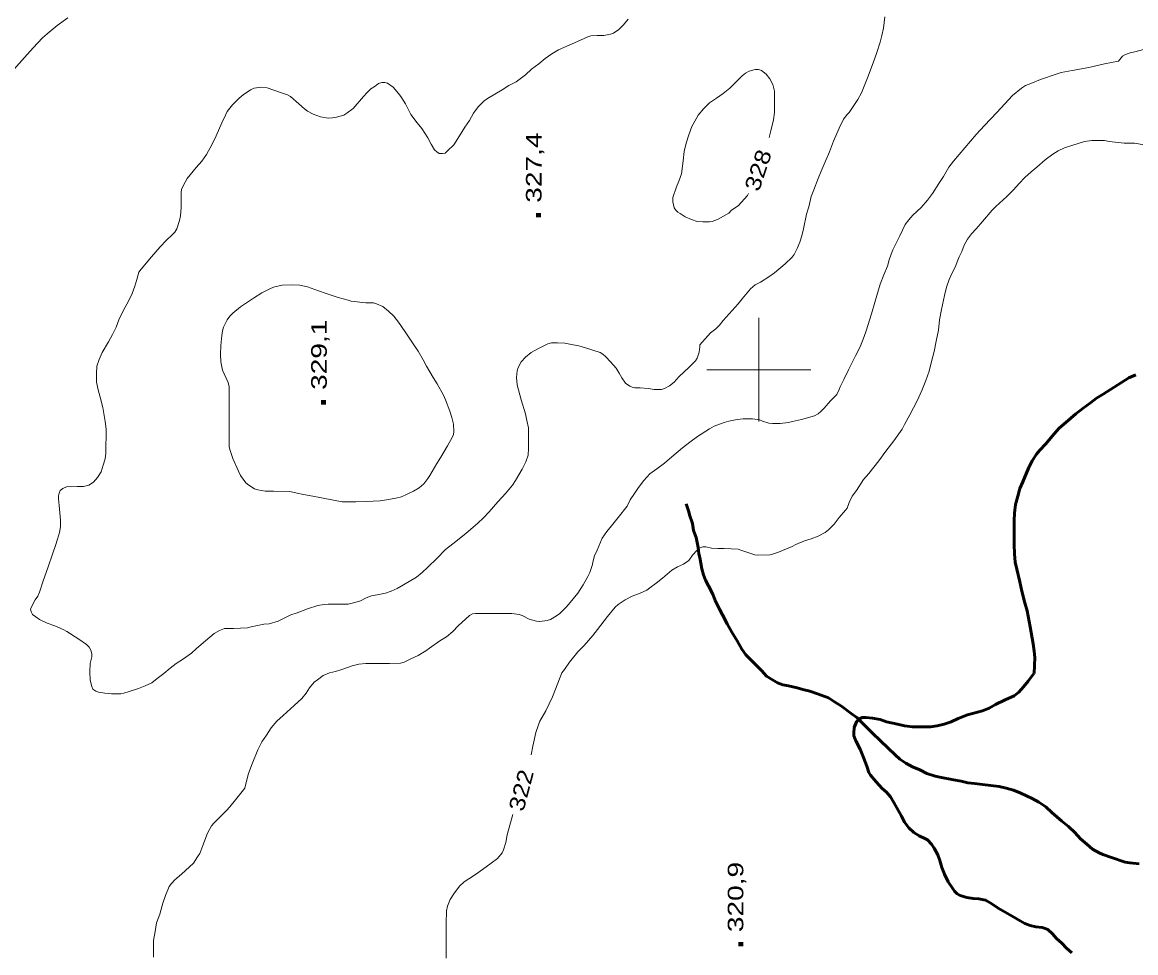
# Model space of a CAD drawing. Extents: x 240591 to 242335, y 5323482 to 5326937.
# Drawn here: x 241658 to 241872.6, y 5326087.5 to 5326267 of the extents above; entities that cross this region are included whole.
import ezdxf

# ---------------------------------------------------------------- set-up
doc = ezdxf.new("R2010")
doc.units = 0
doc.header["$LTSCALE"] = 1.2
doc.linetypes.add('DASH_DOUBLE_DOT', pattern=[9.2, 5, -1.2, 0.3, -1.2, 0.3, -1.2])
doc.linetypes.add('LONG_DASHED', pattern=[7.5, 6, -1.5])
for name, color, linetype, lineweight in [('1', 7, 'Continuous', 53), ('2', 7, 'Continuous', 13), ('3', 7, 'Continuous', 140), ('4', 7, 'DASH_DOUBLE_DOT', 53), ('61', 7, 'Continuous', 13)]:
    doc.layers.add(name, color=color, linetype=linetype, lineweight=lineweight)

msp = doc.modelspace()

# ---------------------------------------------------------------- linework, layer by layer
at = {"layer": '1', "linetype": 'LONG_DASHED'}
msp.add_lwpolyline([(241853.1, 5326141.4), (241853.2, 5326144.5), (241853.1, 5326145.7), (241852.9, 5326147.1), (241852.3, 5326150.4), (241851.7, 5326153.5), (241851.3, 5326155), (241850.7, 5326157.3), (241850.3, 5326159.1), (241849.7, 5326161.5), (241849.4, 5326162.9), (241849.3, 5326164.5), (241849.2, 5326166.3), (241849.2, 5326168), (241849.2, 5326170.9), (241849.3, 5326172.3), (241849.5, 5326174), (241849.9, 5326175.6), (241850.3, 5326177.1), (241850.9, 5326178.4), (241852, 5326181), (241852.7, 5326182.4), (241853.5, 5326183.7), (241854.1, 5326184.4), (241855.3, 5326185.7), (241856.9, 5326187.6), (241857.9, 5326188.7), (241859.2, 5326189.8), (241861.1, 5326191.5), (241862.5, 5326192.6), (241863.9, 5326193.6), (241865.1, 5326194.5), (241866.4, 5326195.3), (241869.2, 5326197.1), (241871.3, 5326198.4), (241872.7, 5326199)], dxfattribs=at)
at = {"layer": '1'}
for points in [[(241827.5, 5326113.9), (241826, 5326116.5), (241825.4, 5326117.6), (241824.6, 5326118.5), (241823.8, 5326119.2), (241822.6, 5326120.5), (241821.5, 5326121.8), (241821.2, 5326122.3), (241820.8, 5326123.5), (241820.2, 5326125.2), (241819.5, 5326126.8), (241818.7, 5326128.4), (241818.3, 5326129.4), (241818.3, 5326129.9), (241818.4, 5326131), (241818.8, 5326132.1), (241819.3, 5326132.6), (241819.9, 5326132.9), (241820.7, 5326132.9), (241821.9, 5326132.8), (241823.4, 5326132.5), (241824.6, 5326132.1), (241826.7, 5326131.6), (241828.1, 5326131.3), (241829.6, 5326131.1), (241831.2, 5326131.1), (241833.1, 5326131.1), (241834.4, 5326131.3), (241835.7, 5326131.6), (241837.1, 5326132.1), (241838.4, 5326132.7), (241840.2, 5326133.4), (241841.2, 5326133.7), (241843.1, 5326134.2), (241844.4, 5326134.7), (241845.6, 5326135.4), (241847.5, 5326136.3), (241849.2, 5326137.1), (241850.1, 5326137.8), (241851, 5326138.8), (241851.9, 5326139.9), (241853, 5326141.4), (241853.1, 5326141.4)], [(241860.3, 5326087.5), (241859.3, 5326088.4), (241858.4, 5326089.4), (241857.4, 5326090.3), (241856.6, 5326091.2), (241855.7, 5326092), (241855.2, 5326092.2), (241854.6, 5326092.4), (241853.4, 5326092.5), (241852.3, 5326092.8), (241851.3, 5326093.2), (241850.4, 5326093.7), (241848.8, 5326094.6), (241846.1, 5326096.1), (241844.7, 5326097.1), (241843.7, 5326097.7), (241842.4, 5326097.9), (241841.3, 5326098), (241840.1, 5326098.2), (241838.8, 5326098.6), (241838.2, 5326098.9), (241837.7, 5326099.4), (241837.3, 5326100), (241836.5, 5326101.2), (241835.8, 5326102.7), (241835.3, 5326104), (241834.9, 5326105.3), (241834.5, 5326106.4), (241833.8, 5326107.7), (241833.3, 5326108.5), (241832.5, 5326109.3), (241832.1, 5326109.5), (241830.9, 5326110.1), (241829.9, 5326110.7), (241828.9, 5326111.6), (241828.1, 5326112.7), (241827.5, 5326113.9)]]:
    msp.add_lwpolyline(points, dxfattribs=at)
at = {"layer": '2', "linetype": 'LONG_DASHED'}
msp.add_line((241797.8, 5326233.6), (241798, 5326234), dxfattribs=at)
for points in [[(241666.8, 5326267.9), (241664.7, 5326266.4), (241662.8, 5326264.8), (241661.9, 5326264), (241660.1, 5326262.1), (241658.4, 5326260.2), (241656.4, 5326257.9)], [(241774.8, 5326267.6), (241773.9, 5326266.5), (241773, 5326265.6), (241772, 5326264.9), (241771.4, 5326264.7), (241770.1, 5326264.5), (241768.8, 5326264.5), (241767.6, 5326264.4), (241767, 5326264.2)], [(241817.4, 5326249.6), (241819.1, 5326252.1), (241819.8, 5326253.4), (241820.3, 5326254.7), (241821.1, 5326256.6), (241822.1, 5326259.4), (241822.7, 5326261), (241823.4, 5326263.2), (241823.7, 5326264.5), (241824, 5326265.9), (241824.3, 5326268.1)], [(241767, 5326264.2), (241765.6, 5326263.6), (241763.4, 5326262.6), (241761.4, 5326261.7), (241760.1, 5326260.9), (241758.8, 5326260), (241757.6, 5326259), (241756.2, 5326258), (241755, 5326256.9), (241753.2, 5326255.5), (241751.8, 5326254.8), (241750.5, 5326254), (241747.7, 5326252.3), (241747, 5326251.8), (241745.9, 5326250.7), (241745, 5326249.5), (241744.2, 5326248.1), (241743.3, 5326246.8), (241742.3, 5326245.1), (241741.2, 5326243.4), (241740, 5326242.2), (241739.5, 5326241.8), (241739, 5326241.7), (241738.4, 5326241.7), (241737.9, 5326242), (241737.5, 5326242.4), (241736.8, 5326243.5), (241736.2, 5326244.7), (241735, 5326246.5), (241734.1, 5326247.6), (241732.9, 5326249.2), (241732.6, 5326249.9), (241731.9, 5326251.3), (241731, 5326252.7), (241730.5, 5326253.3), (241729.5, 5326254.5), (241728.4, 5326255.3), (241727.9, 5326255.4), (241727.3, 5326255.4), (241726.7, 5326255.2), (241726, 5326254.7), (241725.2, 5326254.2), (241724.5, 5326253.5), (241723.8, 5326252.7), (241721.8, 5326250.4), (241720.6, 5326249.5), (241720, 5326249.1), (241718.6, 5326248.7), (241717.8, 5326248.6), (241717, 5326248.5), (241715.5, 5326248.8), (241714.1, 5326249.3), (241713, 5326249.9), (241712.4, 5326250.3), (241711.3, 5326251.3), (241709.7, 5326252.7), (241709.1, 5326253), (241707.8, 5326253.5), (241705.2, 5326254.4), (241704, 5326254.5), (241702.7, 5326254.3), (241702, 5326254), (241700.6, 5326253), (241699.8, 5326252.4), (241698.5, 5326251.1), (241697.5, 5326249.8), (241697.2, 5326249.1), (241696.5, 5326247.6), (241695.4, 5326245.1), (241694.6, 5326243.5), (241693.5, 5326241.5), (241692.6, 5326240.2), (241691.5, 5326239), (241689.8, 5326236.9), (241689.4, 5326236.2), (241688.7, 5326234.8), (241688.6, 5326234.1), (241688.6, 5326233.4), (241688.6, 5326231.3), (241688.5, 5326229.7), (241688.3, 5326228.8), (241687.8, 5326227.2), (241687.4, 5326226.5), (241686.9, 5326226), (241685.8, 5326225), (241684.6, 5326223.7), (241682.9, 5326221.8), (241680.9, 5326219.4), (241680.5, 5326218.8), (241680.1, 5326217.4), (241679.7, 5326216.1), (241679.2, 5326214.7), (241678.4, 5326213.1), (241677.6, 5326211.6), (241676.6, 5326209.6), (241676.1, 5326208.2), (241675.4, 5326206.8), (241674.6, 5326205.4), (241673.4, 5326203.3), (241672.8, 5326202), (241672.4, 5326200.7)], [(241869.3, 5326259.5), (241870.1, 5326260.5), (241870.7, 5326260.8), (241871.6, 5326261.1), (241872.5, 5326261.3), (241875.1, 5326262)], [(241836.6, 5326239.1), (241837.5, 5326240.2), (241839.7, 5326242.8), (241841.9, 5326245.4), (241843.5, 5326247.1), (241845.9, 5326249.6), (241847.4, 5326251.3), (241848.9, 5326252.9), (241850.6, 5326254.3), (241851.4, 5326254.8), (241852.4, 5326255.2), (241854.3, 5326256), (241857.3, 5326257), (241858.3, 5326257.3), (241860.4, 5326257.7), (241863.6, 5326258.3), (241866.6, 5326259), (241869.3, 5326259.5), (241869.3, 5326259.5)], [(241802, 5326244.8), (241802.3, 5326246.1), (241802.8, 5326248.2), (241803, 5326249.6), (241803, 5326251), (241803, 5326253.7), (241802.7, 5326255), (241802.1, 5326256.1), (241801.4, 5326257), (241800.5, 5326257.7), (241799.9, 5326257.9), (241799.3, 5326257.9), (241798.1, 5326257.6), (241797.4, 5326257.2), (241796.8, 5326256.7), (241795.6, 5326255.5), (241794.4, 5326254.3), (241793.1, 5326253.3), (241791.8, 5326252.4), (241790.5, 5326251.5), (241789.4, 5326250.4), (241788.3, 5326249.1), (241787.9, 5326248.4), (241787.1, 5326246.9), (241786.5, 5326245.3), (241786, 5326243.7), (241785.6, 5326242.1), (241785.4, 5326240.3), (241785.1, 5326237.8), (241784.6, 5326236.4), (241784.1, 5326235.3), (241783.4, 5326233.2), (241783.4, 5326232.4), (241783.7, 5326231.2), (241784, 5326230.8), (241784.4, 5326230.4), (241784.8, 5326230.1), (241785.8, 5326229.5), (241787, 5326229), (241788.1, 5326228.6), (241789.2, 5326228.5), (241790.5, 5326228.5), (241791, 5326228.6), (241792, 5326229), (241793.2, 5326229.6), (241794.2, 5326230.2), (241794.7, 5326230.8), (241796, 5326231.6), (241797.8, 5326233.6)], [(241788.6, 5326204.8), (241790.7, 5326207.1), (241791.7, 5326207.9), (241792.4, 5326208.6), (241793.1, 5326209.5), (241794.3, 5326210.8), (241796, 5326212.7), (241796.8, 5326213.7), (241798.4, 5326215.6), (241799.3, 5326216.4), (241800.3, 5326216.9), (241801.9, 5326217.9), (241803, 5326218.7), (241805.1, 5326220.4), (241806.4, 5326221.7), (241806.8, 5326222.2), (241807.4, 5326223.4), (241807.9, 5326224.6), (241808.3, 5326225.8), (241808.6, 5326227.2), (241809.2, 5326230), (241809.6, 5326231.4), (241810.1, 5326233.4), (241810.6, 5326234.7), (241811.4, 5326236.9), (241812, 5326238.3), (241812.8, 5326240.1), (241813.6, 5326242), (241814.4, 5326244.1), (241815.5, 5326246.6), (241816.3, 5326248.3), (241817, 5326249.2), (241817.4, 5326249.6)], [(241817, 5326173.3), (241817.4, 5326174.4), (241818, 5326175.6), (241818.8, 5326176.7), (241820.2, 5326178.8), (241821.2, 5326180), (241823.1, 5326182.4), (241824.5, 5326184.3), (241826, 5326186.3), (241827.6, 5326188.5), (241828.1, 5326189.4), (241829.1, 5326191.3), (241830.5, 5326194), (241831.4, 5326196), (241832.2, 5326197.9), (241832.8, 5326199.7), (241833.3, 5326201.6), (241833.8, 5326203.5), (241834.2, 5326205.5), (241834.6, 5326207.6), (241834.8, 5326209.6), (241835.2, 5326211.6), (241835.8, 5326214.3), (241836.2, 5326215.9), (241836.7, 5326217.4), (241837, 5326218.1), (241838, 5326220.1), (241838.2, 5326220.8), (241838.6, 5326221.8), (241839.1, 5326222.8), (241839.6, 5326224), (241840.2, 5326225.2), (241841, 5326226.2), (241841.9, 5326227.2), (241843.1, 5326228.6), (241845, 5326230.8), (241845.7, 5326231.5), (241847.8, 5326233.4), (241849.1, 5326234.7), (241850.2, 5326235.9), (241851.3, 5326237.1), (241852.5, 5326238.2), (241853.6, 5326239.1), (241855.2, 5326240.5), (241856.7, 5326241.6), (241857.7, 5326242.2), (241858.9, 5326242.8), (241860.5, 5326243.3), (241862.8, 5326244), (241864.2, 5326244.2), (241865, 5326244.2), (241866.6, 5326244.2), (241867.5, 5326244), (241870.4, 5326243.7), (241872.4, 5326243.7), (241874.3, 5326243.4)], [(241707.3, 5326151.5), (241709.8, 5326152.7), (241711, 5326153.1), (241713, 5326153.9), (241715, 5326154.5), (241716.2, 5326154.7), (241717, 5326154.8), (241719.1, 5326154.8), (241720.8, 5326154.8), (241722.1, 5326155.1), (241723.2, 5326155.4), (241724.3, 5326156), (241725.3, 5326156.4), (241726.4, 5326156.6), (241728, 5326156.9), (241729.1, 5326157.3), (241730.3, 5326157.8), (241731.5, 5326158.5), (241734, 5326160), (241735.1, 5326160.9), (241736.2, 5326161.9), (241737.9, 5326163.6), (241739.6, 5326165.3), (241741, 5326166.4), (241743.5, 5326168.4), (241745.8, 5326170.4), (241746.9, 5326171.4), (241748, 5326172.6), (241749.7, 5326174.5), (241751.2, 5326176.2), (241752.5, 5326177.7), (241753.1, 5326178.6), (241754.4, 5326180.8), (241755.1, 5326182.2), (241755.5, 5326183.5), (241755.6, 5326184.8), (241755.6, 5326186.1), (241755.6, 5326188.8), (241755.3, 5326190.2), (241755, 5326191.5), (241754.2, 5326194.2), (241753.4, 5326197.1), (241753.3, 5326198.5), (241753.4, 5326199.8), (241753.6, 5326200.4), (241754.2, 5326201.5), (241755, 5326202.4), (241756.1, 5326203.3), (241757.4, 5326204), (241759.3, 5326205), (241760, 5326205.2), (241761.2, 5326205.2), (241762.6, 5326205.1), (241764.2, 5326204.8), (241765.3, 5326204.6), (241766.6, 5326204.2), (241769.4, 5326203.3), (241769.9, 5326203), (241770.5, 5326202.5), (241771.4, 5326201.5), (241772.5, 5326200.3), (241773.1, 5326199.3), (241773.6, 5326198.4), (241774.3, 5326197.4), (241775.1, 5326196.8), (241775.6, 5326196.6), (241776.1, 5326196.5), (241777.1, 5326196.5), (241778.7, 5326196.4), (241779.8, 5326196.2), (241781.2, 5326196.2), (241781.8, 5326196.4), (241782.8, 5326196.9), (241783.7, 5326197.6), (241784.6, 5326198.6), (241785.6, 5326199.6), (241786.5, 5326200.4), (241787.8, 5326201.7), (241788.1, 5326202.2), (241788.5, 5326203.4), (241788.6, 5326204.4), (241788.6, 5326204.8)], [(241672.4, 5326200.7), (241672.3, 5326199.2), (241672.3, 5326197.6), (241672.6, 5326196.1), (241673, 5326194.7), (241673.5, 5326192.7), (241674, 5326190), (241674.2, 5326188.5), (241674.2, 5326187.1), (241674.1, 5326185.3), (241674.1, 5326183.9), (241674, 5326182.8), (241673.6, 5326181.6), (241673.2, 5326180.3), (241672.5, 5326179.2), (241671.7, 5326178.3), (241670.8, 5326177.7), (241670.3, 5326177.6), (241669.8, 5326177.5), (241668.6, 5326177.5), (241666.5, 5326177.4), (241665.8, 5326177.1), (241665.3, 5326176.7), (241665.1, 5326176.2), (241665, 5326175.7), (241665, 5326175.1), (241665.1, 5326173.8), (241665.4, 5326171), (241665.4, 5326169.7), (241665.2, 5326168.6), (241664.8, 5326167.3), (241664.4, 5326166.1), (241663.9, 5326164.6), (241662.9, 5326161.8), (241662, 5326159.3), (241661.3, 5326157.1), (241661, 5326156.3), (241660.5, 5326155.6), (241659.6, 5326153.9), (241659.7, 5326153.3), (241660, 5326152.8), (241660.6, 5326152.3), (241661.3, 5326151.8), (241662.8, 5326151.1), (241664.3, 5326150.6), (241665.9, 5326149.9), (241666.6, 5326149.5), (241668.9, 5326148), (241670.4, 5326147), (241670.9, 5326146.5), (241671.2, 5326145.9), (241671.4, 5326145.2), (241671.4, 5326144.6), (241671.1, 5326143.3), (241671, 5326141.8), (241671.1, 5326140.1), (241671.4, 5326138.9), (241671.6, 5326138.4), (241672.2, 5326138), (241672.7, 5326137.8), (241673.9, 5326137.6), (241675.2, 5326137.5), (241677, 5326137.5), (241677.6, 5326137.6), (241678.6, 5326137.9), (241680.4, 5326138.5), (241681.7, 5326139), (241683, 5326139.6), (241684, 5326140.4), (241685.3, 5326141.4), (241686.5, 5326142.4), (241687.7, 5326143.3), (241688.9, 5326144.1), (241690.6, 5326145.3), (241691.6, 5326146.2), (241693.3, 5326147.7), (241695, 5326149.1), (241696, 5326149.7), (241697, 5326150.1), (241697.6, 5326150.1), (241698.7, 5326150.1), (241701.4, 5326150.2), (241702.1, 5326150.4), (241704.6, 5326150.9), (241705.6, 5326151), (241707.3, 5326151.5)]]:
    msp.add_lwpolyline(points, dxfattribs=at)
at = {"layer": '2'}
for points in [[(241821.7, 5326210.8), (241822.4, 5326213.2), (241823.4, 5326216.5), (241824.1, 5326218.3), (241824.8, 5326220), (241825.1, 5326221.2), (241825.5, 5326222.3), (241825.8, 5326223.1), (241827.2, 5326225.8), (241828.2, 5326228), (241828.9, 5326228.9), (241829.7, 5326229.8), (241831.3, 5326231.3), (241832.5, 5326232.7), (241833.5, 5326234), (241834.7, 5326235.9), (241835.6, 5326237.3), (241836.6, 5326239.1), (241836.6, 5326239.1)], [(241704.2, 5326128.2), (241705.1, 5326129.5), (241706, 5326130.9), (241707.1, 5326132.2), (241708.3, 5326133.3), (241710.4, 5326135.2), (241711.9, 5326136.6), (241712.7, 5326137.6), (241713.4, 5326138.6), (241714.3, 5326139.7), (241714.9, 5326140.2), (241716, 5326141), (241717.2, 5326141.5), (241718.4, 5326141.8), (241719.6, 5326142.2), (241721.6, 5326142.9), (241722.9, 5326143.2), (241724.2, 5326143.3), (241725.8, 5326143.3), (241728.8, 5326143.3), (241730.9, 5326143.4), (241731.6, 5326143.6), (241732.9, 5326144.2), (241734.3, 5326144.9), (241735.8, 5326145.8), (241736.5, 5326146.3), (241738.5, 5326147.7), (241739.8, 5326148.5), (241741, 5326149.5), (241742, 5326150.6), (241744.2, 5326152.6), (241744.8, 5326152.9), (241745.4, 5326153), (241746.1, 5326153), (241749.2, 5326153), (241752.4, 5326153), (241753.8, 5326152.8), (241754.4, 5326152.6), (241755.7, 5326151.9), (241757.1, 5326151.5), (241757.8, 5326151.4), (241759.2, 5326151.6), (241759.8, 5326151.8), (241761, 5326152.5), (241761.6, 5326153), (241762.8, 5326154.1), (241763.3, 5326154.7), (241765.1, 5326156.9), (241766.1, 5326158.5), (241767, 5326160.1), (241767.4, 5326160.9), (241767.9, 5326162.4), (241768, 5326162.9), (241768.3, 5326164.1), (241768.8, 5326165.2), (241769.8, 5326167.5), (241770.7, 5326168.8), (241771.6, 5326169.9), (241772.9, 5326171.5), (241774.6, 5326173.7), (241775.2, 5326174.9), (241776, 5326176.1), (241776.8, 5326177.3), (241777.8, 5326178.6), (241779, 5326179.9), (241780.3, 5326180.9), (241781.8, 5326182), (241783.2, 5326183.2), (241785.3, 5326184.9), (241786.7, 5326186), (241788.2, 5326187.1), (241790.5, 5326188.6), (241791.4, 5326189.1), (241793.3, 5326189.8), (241794.2, 5326190.1), (241795.8, 5326190.4), (241797, 5326190.5), (241798.8, 5326190.5), (241800.1, 5326190.3), (241800.7, 5326190.1), (241801.9, 5326189.7), (241802.6, 5326189.6), (241804.1, 5326189.6), (241805.7, 5326189.8), (241806.5, 5326190), (241808.2, 5326190.4), (241810.7, 5326191.1), (241811.4, 5326191.5), (241812, 5326192), (241812.6, 5326192.6), (241813.8, 5326194), (241815, 5326195.2), (241815.5, 5326196.2), (241815.7, 5326196.7), (241816.4, 5326198.1), (241817.3, 5326200), (241818.6, 5326202.7), (241819.5, 5326204.4), (241820.3, 5326206.4), (241820.7, 5326207.5), (241821.7, 5326210.8)], [(241778.4, 5326157.5), (241779, 5326157.9), (241780.2, 5326158.8), (241781.4, 5326159.8), (241783.2, 5326161.3), (241784.3, 5326162), (241785.5, 5326162.5), (241786.5, 5326163.2), (241787.2, 5326164.2), (241788.1, 5326165.2), (241788.5, 5326165.6), (241789.2, 5326165.8), (241789.8, 5326165.8), (241790.9, 5326165.6), (241792.1, 5326165.5), (241793.3, 5326165.5), (241796, 5326165.4), (241796.7, 5326165.1), (241799.2, 5326164.3), (241799.8, 5326164.2), (241802.1, 5326164.3), (241802.6, 5326164.4), (241803.8, 5326164.8), (241806.4, 5326165.9), (241807.1, 5326166.3), (241808.8, 5326167), (241810.1, 5326167.4), (241811.4, 5326167.9), (241812.8, 5326168.6), (241813.4, 5326169.1), (241814.5, 5326170.2), (241815.5, 5326171.5), (241816.7, 5326172.9), (241817, 5326173.3)], [(241756.1, 5326125.7), (241756.4, 5326127.4), (241757, 5326130), (241757.5, 5326131.5), (241757.8, 5326132.2), (241758.9, 5326134.2), (241760.2, 5326136.9), (241760.8, 5326138.4), (241762, 5326141.5), (241762.5, 5326142.2), (241763.5, 5326143.6), (241765.1, 5326145.6), (241766.3, 5326146.8), (241768, 5326148.7), (241768.9, 5326149.9), (241770.8, 5326152.4), (241772.3, 5326154.2), (241772.9, 5326154.7), (241774.2, 5326155.6), (241775.6, 5326156.3), (241777.1, 5326156.9), (241778.4, 5326157.5)], [(241683.3, 5326086.7), (241683.3, 5326089.9), (241683.6, 5326091.6), (241683.9, 5326093.3), (241684.5, 5326095), (241685.1, 5326097.1), (241685.6, 5326098.6), (241686.3, 5326100.3), (241686.8, 5326100.9), (241687.4, 5326101.6), (241688.7, 5326102.7), (241691, 5326104.8), (241691.8, 5326106), (241692.2, 5326106.7), (241692.8, 5326108.2), (241693.7, 5326110.6), (241694.5, 5326112), (241695, 5326112.6), (241695.6, 5326113.2), (241697.4, 5326115), (241698, 5326115.7), (241699.1, 5326117), (241700.9, 5326119.3), (241701.1, 5326120.1), (241701.6, 5326122.1), (241702.3, 5326124), (241703.4, 5326126.7), (241704.2, 5326128.2)], [(241739.7, 5326086.5), (241739.7, 5326088), (241739.7, 5326090.3), (241739.7, 5326093.2), (241739.8, 5326095.6), (241740, 5326096.5), (241740.5, 5326097.8), (241741.2, 5326098.9), (241742.3, 5326100.4), (241743.2, 5326101.2), (241744.1, 5326101.8), (241745.4, 5326102.6), (241746.7, 5326103.6), (241748.4, 5326104.8), (241749.6, 5326105.7), (241750.5, 5326106.8), (241750.8, 5326107.4), (241751.2, 5326108.8), (241751.5, 5326110.3), (241752.3, 5326113.3), (241752.6, 5326114.2)]]:
    msp.add_lwpolyline(points, dxfattribs=at)
at = {"layer": '2', "linetype": 'LONG_DASHED'}
msp.add_lwpolyline([(241719.7, 5326174.5), (241722.3, 5326174.5), (241724.3, 5326174.6), (241727, 5326174.7), (241728.2, 5326174.9), (241730, 5326175.2), (241731.1, 5326175.5), (241732.2, 5326176), (241733.4, 5326176.6), (241734.5, 5326177.2), (241735.4, 5326178), (241736.2, 5326179), (241736.6, 5326179.6), (241737.9, 5326181.9), (241738.7, 5326183.1), (241740, 5326185.3), (241740.9, 5326186.9), (241741.1, 5326187.5), (241741.2, 5326188.1), (241741.1, 5326189.5), (241740.8, 5326190.8), (241740.4, 5326192), (241739.6, 5326194.2), (241739.2, 5326195.1), (241738, 5326197.3), (241737.2, 5326198.5), (241735.9, 5326200.7), (241735.3, 5326201.9), (241734.3, 5326203.6), (241733.5, 5326204.8), (241731.8, 5326207.3), (241730.5, 5326209.2), (241729.6, 5326210.3), (241728.6, 5326211.3), (241727.5, 5326212.2), (241726.3, 5326212.7), (241725.7, 5326212.9), (241724.2, 5326212.9), (241721.4, 5326213.2), (241720.8, 5326213.4), (241718.9, 5326213.9), (241716.6, 5326214.7), (241715.1, 5326215.2), (241713, 5326216), (241711.5, 5326216.3), (241710, 5326216.4), (241708.1, 5326216.3), (241706.4, 5326215.9), (241705.7, 5326215.6), (241704.2, 5326214.8), (241702.6, 5326213.8), (241700.1, 5326212.1), (241698.6, 5326210.9), (241698, 5326210.3), (241697.5, 5326209.6), (241696.8, 5326208.2), (241696.6, 5326207.5), (241696.5, 5326206.6), (241696.3, 5326204.7), (241696.2, 5326203), (241696.3, 5326201.5), (241696.6, 5326199.9), (241696.9, 5326199.2), (241697.7, 5326197.5), (241697.9, 5326196.7), (241697.9, 5326195.8), (241697.9, 5326194.3), (241697.9, 5326192), (241697.9, 5326189.4), (241697.9, 5326186.4), (241697.9, 5326185.1), (241698.1, 5326184.4), (241698.6, 5326182.9), (241699.7, 5326180.4), (241700.1, 5326179.6), (241701.1, 5326178.2), (241701.7, 5326177.7), (241702.8, 5326177), (241703.4, 5326176.8), (241704.8, 5326176.6), (241706.4, 5326176.6), (241709.6, 5326176.5), (241711, 5326176.2), (241712.2, 5326175.9), (241714, 5326175.6)], close=True, dxfattribs=at)
at = {"layer": '3'}
for p, q in [((241757.5, 5326229.4), (241757.5, 5326230.2)), ((241716.1, 5326193.3), (241716.1, 5326194.1)), ((241796.5, 5326088.8), (241796.5, 5326089.6))]:
    msp.add_line(p, q, dxfattribs=at)
at = {"layer": '4'}
msp.add_lwpolyline([(241786, 5326174.1), (241786.5, 5326172.6), (241786.6, 5326172), (241787.2, 5326170.3), (241787.4, 5326169), (241787.9, 5326167.6), (241788.3, 5326165.7), (241788.4, 5326164.5), (241788.6, 5326163.8), (241788.8, 5326162.7), (241789, 5326161.6), (241789.3, 5326160.4), (241789.7, 5326159.4), (241790.3, 5326158.3), (241791.1, 5326156.7), (241791.6, 5326155.5), (241792.4, 5326153.8), (241793, 5326152.7), (241793.9, 5326151), (241794.8, 5326149.4), (241795.8, 5326147.7), (241796.7, 5326146.1), (241797.5, 5326145), (241798.5, 5326144), (241800.5, 5326142), (241801.5, 5326140.9), (241802.6, 5326140.2), (241803.6, 5326139.6), (241804.6, 5326139.2), (241805.7, 5326139), (241807.4, 5326138.6), (241808.5, 5326138.3), (241809.8, 5326138), (241811.3, 5326137.5), (241813.4, 5326136.7), (241814.6, 5326135.9), (241815.9, 5326135.1), (241817.8, 5326133.7), (241818.9, 5326132.9), (241819.7, 5326132.1), (241820.5, 5326131.3), (241821.9, 5326129.9), (241823.4, 5326128.5), (241824.9, 5326127), (241826.3, 5326125.7), (241827.2, 5326124.9), (241828.3, 5326124.1), (241829.6, 5326123.4), (241831, 5326122.8), (241832.4, 5326122.1), (241834, 5326121.6), (241834.9, 5326121.4), (241837.5, 5326120.9), (241839, 5326120.6), (241840.3, 5326120.3), (241841.6, 5326120.2), (241843.1, 5326120), (241846.3, 5326119.6), (241847.7, 5326119.3), (241849.1, 5326118.9), (241850.5, 5326118.3), (241852.7, 5326117.3), (241854, 5326116.6), (241855.3, 5326115.7), (241856.5, 5326114.6), (241858.4, 5326112.9), (241859.7, 5326111.9), (241860.9, 5326110.7), (241862, 5326109.5), (241863.2, 5326108.5), (241864.3, 5326107.5), (241865.6, 5326106.8), (241866.3, 5326106.5), (241868, 5326105.9), (241870.6, 5326105), (241871.5, 5326104.9), (241873.3, 5326104.7)], dxfattribs=at)
at = {"layer": '61'}
for points in [[(241800, 5326210), (241800, 5326200), (241800, 5326190)], [(241790, 5326200), (241800, 5326200), (241810, 5326200)]]:
    msp.add_lwpolyline(points, dxfattribs=at)

# ---------------------------------------------------------------- texts
at = {"layer": '2', "width": 1.2}
for s, rotation, p in [('328', 71.539, (241800, 5326234.2)), ('322', 75.18, (241754.6, 5326114.6))]:
    msp.add_text(s, height=3, rotation=rotation, dxfattribs=at).set_placement(p)
at = {"layer": '3', "width": 1.35}
for s, p in [('327,4', (241758.1, 5326232.2)), ('329,1', (241716.7, 5326196.1)), ('320,9', (241797, 5326091.5))]:
    msp.add_text(s, height=3, rotation=90, dxfattribs=at).set_placement(p)

doc.saveas('drawing.dxf')
